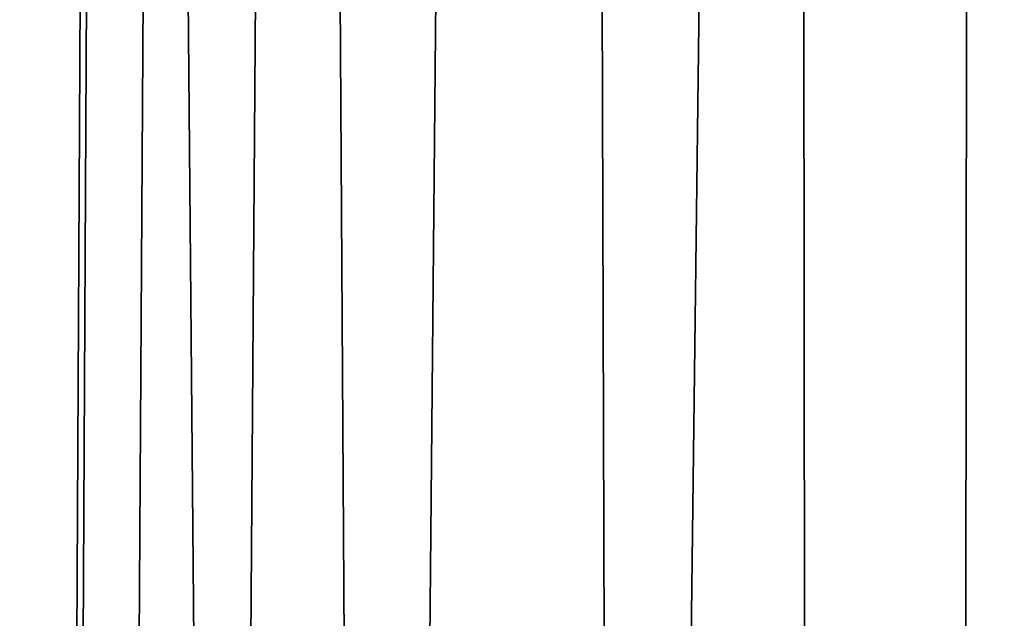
# Model space of a CAD drawing. Header units: metres. Extents: x -258 to 72, y -72 to 102.
# Tile 289 of 656: x -11.512 to -10.812, y 78.483 to 78.909. Entities that reach past the tile are written whole.
import ezdxf

# ---------------------------------------------------------------- set-up
doc = ezdxf.new("R2010")
doc.units = ezdxf.units.M
doc.layers.add('solid_FREESTAND_ASM_SW0005', color=7, linetype='CONTINUOUS')

msp = doc.modelspace()

# ---------------------------------------------------------------- linework, layer by layer
at = {"layer": 'solid_FREESTAND_ASM_SW0005'}
for points in [[(-11.424497, 87.773895, 22.579872), (-11.770615, 19.759874, 23.00201), (-11.839768, 100.5, 23.090229)], [(-11.424497, 87.773895, 22.579872), (-11.422572, 87.124123, 22.577612), (-11.770615, 19.759874, 23.00201)], [(-11.422572, 87.124123, 22.577612), (-11.380559, 86.48951, 22.528465), (-11.770615, 19.759874, 23.00201)], [(-11.380559, 86.48951, 22.528465), (-11.295014, 85.840256, 22.429708), (-11.770615, 19.759874, 23.00201)], [(-11.295014, 85.840256, 22.429708), (-11.158202, 85.15638, 22.275305), (-11.770615, 19.759874, 23.00201)], [(-11.158202, 85.15638, 22.275305), (-10.960306, 84.433136, 22.059313), (-11.770615, 19.759874, 23.00201)], [(-10.960306, 84.433136, 22.059313), (-10.896054, 20.25527, 21.990976), (-11.770615, 19.759874, 23.00201)], [(-10.960306, 84.433136, 22.059313), (-10.834317, 84.054825, 21.926111), (-10.896054, 20.25527, 21.990976)], [(-11.673482, 84.430199, 41.71965), (-11.770597, 19.759884, 41.598011), (-10.89604, 20.25528, 42.609039)], [(-11.43252, 83.645576, 42.010689), (-11.673482, 84.430199, 41.71965), (-10.89604, 20.25528, 42.609039)], [(-10.834317, 84.054825, 21.926111), (-10.688707, 83.667114, 21.776144), (-10.896054, 20.25527, 21.990976)], [(-10.688707, 83.667114, 21.776144), (-10.59321, 58.379326, 21.680023), (-10.896054, 20.25527, 21.990976)], [(-11.313762, 83.317947, 42.148796), (-11.43252, 83.645576, 42.010689), (-10.89604, 20.25528, 42.609039)], [(-11.111754, 82.819916, 42.376156), (-11.313762, 83.317947, 42.148796), (-10.89604, 20.25528, 42.609039)], [(-10.699312, 81.963318, 42.813072), (-11.111754, 82.819916, 42.376156), (-10.89604, 20.25528, 42.609039)], [(-10.699312, 81.963318, 42.813072), (-10.89604, 20.25528, 42.609039), (-9.940397, 20.740986, 43.533367)]]:
    msp.add_3dface(points, dxfattribs=at)

doc.saveas('drawing.dxf')
